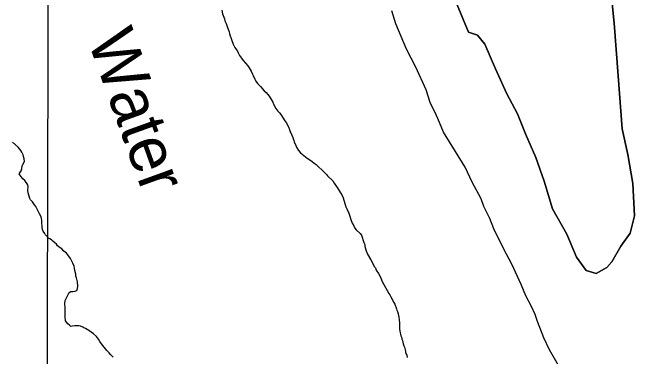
# Model space of a CAD drawing. Extents: x 3161615 to 3199515, y 867541 to 892976.
# Drawn here: x 3186694 to 3188021, y 887359 to 888094 of the extents above; entities that cross this region are included whole.
import ezdxf

# ---------------------------------------------------------------- set-up
doc = ezdxf.new("R2010")
doc.units = 0
for name, color, linetype in [('V-GRID-MAJR', 7, 'Continuous'), ('V-RIVR-IDEN', 7, 'Continuous'), ('V-SITE-VEGE', 7, 'Continuous'), ('V-TOPO-SHOR', 7, 'Continuous')]:
    doc.layers.add(name, color=color, linetype=linetype)

msp = doc.modelspace()

# ---------------------------------------------------------------- linework, layer by layer
at = {"layer": 'V-GRID-MAJR'}
msp.add_spline([(3186730.8510000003, 872949.773), (3186746.716, 879009.337), (3186762.588, 885071.987), (3186778.461, 891134.681), (3186778.469, 891137.72)], degree=3, dxfattribs=at)
at = {"layer": 'V-SITE-VEGE'}
for points in [[(3187642.598000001, 888109.966999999), (3187667.295000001, 888051.1009999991), (3187685.975000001, 888045.2829999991), (3187702.216000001, 888026.0029999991), (3187724.371000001, 887973.2179999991), (3187748.681000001, 887919.729999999), (3187771.680000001, 887876.8139999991), (3187788.938000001, 887834.5859999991), (3187810.364000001, 887783.770999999), (3187828.200000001, 887733.6569999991), (3187846.389000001, 887674.555999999), (3187876.619000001, 887620.5619999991), (3187897.142000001, 887570.996999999), (3187917.735000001, 887542.7729999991), (3187939.6440000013, 887536.6129999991), (3187961.812000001, 887549.461999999), (3187973.045000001, 887561.5349999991), (3187991.877000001, 887594.8069999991), (3188011.816000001, 887622.525999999), (3188021.304000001, 887659.336999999), (3188017.714000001, 887728.356999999), (3188006.811000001, 887790.162999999), (3187995.047000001, 887844.7939999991), (3187986.380000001, 887958.258999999), (3187977.477000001, 888070.6799999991), (3187964.042000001, 888204.559999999)], [(3187840.136000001, 887373.6529999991), (3187827.713000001, 887399.224999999), (3187814.118000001, 887433.7069999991), (3187809.203000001, 887449.0199999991), (3187801.763000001, 887465.6329999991), (3187789.309000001, 887488.660999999), (3187779.413000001, 887512.9319999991), (3187759.560000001, 887556.3879999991), (3187742.121000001, 887588.3699999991), (3187721.000000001, 887631.8389999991), (3187712.343000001, 887653.550999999), (3187699.920000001, 887679.1229999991), (3187693.7490000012, 887695.721999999), (3187675.084000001, 887731.5329999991), (3187660.187000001, 887763.4879999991), (3187638.949000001, 887796.7889999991), (3187613.984000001, 887837.756999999), (3187601.601000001, 887867.140999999), (3187597.872000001, 887874.8089999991), (3187585.461000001, 887901.653999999), (3187576.864000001, 887928.4519999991), (3187554.528000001, 887977.020999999), (3187534.620000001, 888015.3899999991), (3187512.339000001, 888069.0439999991), (3187503.758000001, 888097.1129999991)], [(3187863.817000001, 887331.427999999), (3187840.136000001, 887373.6529999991)]]:
    msp.add_lwpolyline(points, dxfattribs=at)
at = {"layer": 'V-TOPO-SHOR'}
for points in [[(3187964.042000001, 888204.559999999), (3187977.477000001, 888070.6799999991), (3187986.380000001, 887958.258999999), (3187995.047000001, 887844.7939999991), (3188006.811000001, 887790.162999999), (3188017.714000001, 887728.356999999), (3188021.304000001, 887659.336999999), (3188011.816000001, 887622.525999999), (3187991.879000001, 887594.8069999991), (3187973.045000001, 887561.5349999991), (3187961.812000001, 887549.461999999), (3187939.6440000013, 887536.6129999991), (3187917.735000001, 887542.7729999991), (3187897.142000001, 887570.996999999), (3187876.619000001, 887620.559999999), (3187846.389000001, 887674.555999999), (3187828.200000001, 887733.6569999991), (3187810.364000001, 887783.770999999), (3187788.938000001, 887834.5859999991), (3187771.680000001, 887876.8139999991), (3187748.681000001, 887919.729999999), (3187724.371000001, 887973.2179999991), (3187702.216000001, 888026.0009999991), (3187685.975000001, 888045.2829999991), (3187667.295000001, 888051.1009999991), (3187642.598000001, 888109.966999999)], [(3187140.548000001, 888098.3319999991), (3187142.196000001, 888090.6109999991), (3187146.116000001, 888079.9999999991), (3187147.425000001, 888075.819999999), (3187149.708000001, 888070.0349999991), (3187152.649000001, 888061.6749999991), (3187156.239000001, 888052.349999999), (3187157.228000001, 888048.167999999), (3187161.810000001, 888033.6969999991), (3187165.070000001, 888025.983999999), (3187168.327000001, 888018.9149999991), (3187172.220000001, 888013.4589999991), (3187173.844000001, 888010.890999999), (3187175.794000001, 888007.3579999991), (3187178.399000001, 888001.893999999), (3187182.615000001, 887995.7949999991), (3187186.507000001, 887990.6619999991), (3187195.905000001, 887979.434999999), (3187199.147000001, 887975.265999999), (3187203.372000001, 887967.8779999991), (3187205.979000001, 887961.449999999), (3187207.603000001, 887958.881999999), (3187210.866000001, 887950.844999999), (3187213.139000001, 887946.9909999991), (3187217.028000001, 887942.177999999), (3187223.504000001, 887935.7699999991), (3187231.282000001, 887926.145999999), (3187235.165000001, 887922.623999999), (3187241.647000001, 887914.6039999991), (3187247.490000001, 887905.6129999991), (3187249.444000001, 887901.758999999), (3187251.723000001, 887896.6159999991), (3187256.274000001, 887888.5859999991), (3187260.491000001, 887882.810999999)], [(3187260.491000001, 887882.810999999), (3187263.729000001, 887879.283999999), (3187266.647000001, 887875.4339999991), (3187275.410000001, 887862.270999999), (3187278.005000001, 887858.7429999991), (3187282.884000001, 887849.425999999), (3187284.843000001, 887843.959999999), (3187286.152000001, 887839.7779999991), (3187288.104000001, 887836.2449999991), (3187292.016000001, 887826.9249999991), (3187294.3030000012, 887820.493999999), (3187294.963000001, 887817.2769999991), (3187298.868000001, 887809.243999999), (3187300.502000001, 887804.7429999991), (3187304.398000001, 887798.643999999), (3187308.287000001, 887794.1529999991), (3187322.516000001, 887782.6309999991), (3187332.535000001, 887775.9149999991), (3187337.708000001, 887772.0769999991), (3187341.9110000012, 887769.199999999), (3187344.1780000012, 887766.633999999), (3187347.416000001, 887763.4289999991), (3187353.886000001, 887757.6639999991), (3187356.802000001, 887754.457999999), (3187363.921000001, 887747.7309999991), (3187366.514000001, 887744.5219999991), (3187377.520000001, 887733.949999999), (3187380.442000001, 887729.1329999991), (3187386.609000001, 887719.822999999), (3187397.326000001, 887702.481999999), (3187399.927000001, 887697.6649999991), (3187403.210000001, 887685.442999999), (3187405.497000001, 887678.6889999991), (3187407.775000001, 887674.5129999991), (3187412.010000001, 887664.8729999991), (3187413.974000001, 887658.761999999), (3187415.942000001, 887651.685999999), (3187418.881000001, 887643.9709999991), (3187422.129000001, 887638.1889999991), (3187424.7320000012, 887633.0489999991), (3187427.648000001, 887629.841999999), (3187436.064000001, 887621.5099999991), (3187438.656000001, 887618.300999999), (3187443.568000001, 887602.5439999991), (3187445.521000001, 887598.3659999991), (3187446.187000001, 887594.1839999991), (3187448.489000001, 887584.8529999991), (3187451.426000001, 887577.459999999), (3187458.571000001, 887565.579999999), (3187466.698000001, 887550.802999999), (3187468.322000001, 887548.234999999), (3187470.278000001, 887543.7359999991), (3187474.824000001, 887536.028999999), (3187479.051000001, 887528.317999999), (3187482.9650000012, 887518.9979999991), (3187489.793000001, 887506.148999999), (3187496.945000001, 887493.3019999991), (3187499.214000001, 887490.4139999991), (3187501.166000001, 887486.5569999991), (3187507.991000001, 887474.3529999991), (3187509.618000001, 887471.1399999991), (3187513.212000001, 887461.172999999), (3187514.195000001, 887457.9569999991), (3187515.497000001, 887455.064999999), (3187516.808000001, 887450.5619999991), (3187518.457000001, 887443.1619999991), (3187519.448000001, 887437.6919999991), (3187519.485000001, 887430.927999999), (3187519.833000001, 887425.452999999), (3187519.524000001, 887422.876999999), (3187519.870000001, 887418.366999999), (3187520.542000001, 887412.8949999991), (3187522.844000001, 887403.2449999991), (3187524.476000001, 887399.0669999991), (3187525.135000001, 887395.846999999), (3187526.116000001, 887392.9539999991), (3187527.765000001, 887385.8759999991), (3187529.393000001, 887382.018999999), (3187530.3740000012, 887379.1259999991), (3187532.017000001, 887373.013999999), (3187533.663000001, 887365.6149999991), (3187535.293000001, 887361.7559999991), (3187535.961000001, 887356.9289999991)], [(3186829.026000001, 887534.699999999), (3186827.376000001, 887542.741999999), (3186826.706000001, 887547.8929999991), (3186825.397000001, 887551.7509999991), (3186822.7860000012, 887558.503999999), (3186817.906000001, 887568.462999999), (3186812.390000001, 887576.165999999), (3186809.155000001, 887579.3709999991), (3186803.977000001, 887583.8539999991), (3186799.121000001, 887588.660999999), (3186795.890000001, 887590.898999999), (3186790.391000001, 887595.7019999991), (3186788.119000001, 887598.912999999), (3186784.239000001, 887601.7899999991), (3186780.032000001, 887605.633999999), (3186777.122000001, 887607.8749999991), (3186773.566000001, 887610.434999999), (3186770.9820000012, 887612.0299999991), (3186764.828000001, 887618.763999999), (3186762.880000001, 887621.974999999), (3186759.310000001, 887626.787999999), (3186758.327000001, 887630.3269999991), (3186757.660000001, 887635.153999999), (3186756.634000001, 887646.7459999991), (3186756.617000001, 887649.964999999), (3186755.954000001, 887653.827999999), (3186754.971000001, 887657.042999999), (3186752.040000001, 887663.471999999), (3186745.533000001, 887676.3209999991), (3186743.907000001, 887679.212999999), (3186741.962000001, 887682.1029999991), (3186740.991000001, 887683.062999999), (3186740.014000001, 887684.9899999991), (3186737.092000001, 887689.4859999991), (3186732.240000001, 887693.6469999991), (3186730.937000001, 887696.540999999), (3186727.333000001, 887708.760999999), (3186726.985000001, 887713.5929999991), (3186727.263000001, 887722.2899999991), (3186726.602000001, 887725.8289999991), (3186720.761000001, 887734.496999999), (3186715.907000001, 887738.6579999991), (3186713.959000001, 887741.547999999), (3186709.747000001, 887746.6799999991), (3186708.125000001, 887749.2479999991), (3186712.921000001, 887755.7159999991), (3186714.191000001, 887759.586999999), (3186715.125000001, 887766.033999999), (3186716.075000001, 887769.258999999), (3186719.585000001, 887775.7189999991), (3186718.913000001, 887781.1909999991), (3186717.922000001, 887786.0179999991), (3186716.618000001, 887789.5549999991), (3186714.011000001, 887795.3389999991), (3186711.737000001, 887798.8709999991), (3186706.550000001, 887805.930999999), (3186693.932000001, 887816.817999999)], [(3186909.156000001, 887357.9489999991), (3186903.330000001, 887363.7179999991), (3186900.4110000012, 887367.246999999), (3186897.501000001, 887369.8089999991), (3186895.234000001, 887372.0519999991), (3186884.214000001, 887385.846999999), (3186880.642000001, 887391.3049999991), (3186877.719000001, 887396.121999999), (3186875.774000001, 887398.687999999), (3186873.181000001, 887401.8949999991), (3186866.709000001, 887407.6599999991), (3186856.691000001, 887414.373999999), (3186849.582000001, 887418.8489999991), (3186846.6780000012, 887420.121999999), (3186844.091000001, 887421.719999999), (3186839.573000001, 887423.628999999), (3186835.703000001, 887424.8979999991), (3186831.515000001, 887424.8759999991), (3186827.007000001, 887424.5319999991), (3186821.537000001, 887423.537999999), (3186818.315000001, 887423.5199999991), (3186815.405000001, 887425.760999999), (3186811.846000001, 887428.9639999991), (3186807.3030000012, 887435.381999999), (3186806.615000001, 887444.077999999), (3186806.525000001, 887462.1149999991), (3186805.831000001, 887472.094999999), (3186806.764000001, 887478.5419999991), (3186813.455000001, 887492.748999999), (3186815.372000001, 887495.9779999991), (3186818.264000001, 887497.601999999), (3186823.093000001, 887497.9509999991), (3186827.599000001, 887498.6159999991), (3186831.136000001, 887499.922999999), (3186833.044000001, 887504.442999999), (3186833.665000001, 887509.2779999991), (3186832.975000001, 887518.6149999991), (3186830.355000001, 887526.974999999), (3186829.368000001, 887530.834999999), (3186829.026000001, 887534.699999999)]]:
    msp.add_lwpolyline(points, dxfattribs=at)

# ---------------------------------------------------------------- texts
at = {"layer": 'V-RIVR-IDEN'}
msp.add_text('Water', height=99.99980199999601, rotation=289.83212244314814, dxfattribs=at).set_placement((3186853.4064456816, 888035.6836528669))

doc.saveas('drawing.dxf')
